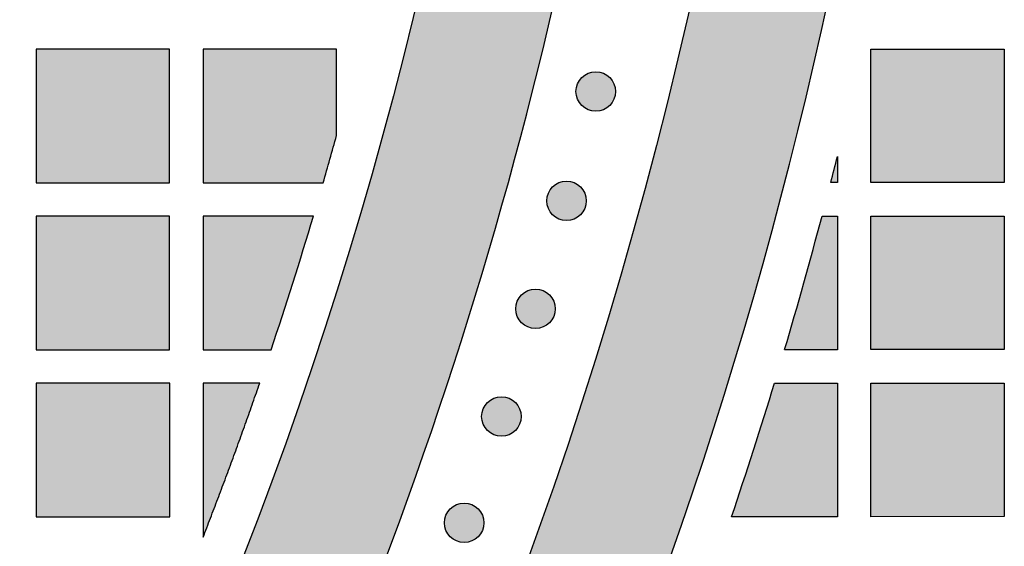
# Model space of a CAD drawing. Header units: millimetres. Extents: x -3873 to -97, y 912 to 4165.
# Tile 222 of 656: x -2999 to -2910, y 1321 to 1368. Entities that reach past the tile are written whole.
import ezdxf

# ---------------------------------------------------------------- set-up
doc = ezdxf.new("R2010")
doc.units = ezdxf.units.MM
doc.layers.add('pattern', color=7, linetype='Continuous', true_color=0x000000)

msp = doc.modelspace()

# ---------------------------------------------------------------- hatches: boundary and pattern name
at = {"layer": 'pattern'}
for points in [[(-2952.738, 1455.281), (-2952.84, 1448.097), (-2953.08, 1440.896), (-2953.459, 1433.682), (-2953.978, 1426.459), (-2954.638, 1419.231), (-2955.439, 1412.002), (-2956.382, 1404.776), (-2957.467, 1397.558), (-2958.694, 1390.351), (-2960.063, 1383.16), (-2961.574, 1375.989), (-2963.225, 1368.841), (-2965.018, 1361.722), (-2966.95, 1354.635), (-2969.021, 1347.585), (-2971.231, 1340.575), (-2973.577, 1333.61), (-2976.058, 1326.693), (-2978.673, 1319.829), (-2981.42, 1313.021), (-2984.297, 1306.273), (-2987.303, 1299.589), (-2990.435, 1292.973), (-2993.69, 1286.427), (-2997.067, 1279.956), (-3000.564, 1273.563), (-3004.176, 1267.25), (-3007.902, 1261.022), (-3011.739, 1254.88), (-3015.684, 1248.828), (-3019.734, 1242.869), (-3023.885, 1237.005), (-3024.897, 1235.091), (-3025.867, 1233.15), (-3026.794, 1231.185), (-3027.676, 1229.197), (-3028.514, 1227.186), (-3029.306, 1225.156), (-3030.052, 1223.106), (-3030.75, 1221.04), (-3031.401, 1218.958), (-3032.003, 1216.862), (-3032.557, 1214.754), (-3033.062, 1212.635), (-3033.518, 1210.508), (-3033.925, 1208.373), (-3034.282, 1206.234), (-3034.589, 1204.09), (-3029.181, 1210.512), (-3023.895, 1217.074), (-3018.736, 1223.772), (-3013.708, 1230.602), (-3008.817, 1237.561), (-3004.067, 1244.645), (-2999.462, 1251.85), (-2995.008, 1259.171), (-2990.709, 1266.603), (-2986.569, 1274.142), (-2982.59, 1281.782), (-2978.778, 1289.518), (-2975.136, 1297.345), (-2971.666, 1305.257), (-2968.371, 1313.249), (-2965.255, 1321.314), (-2962.32, 1329.446), (-2959.567, 1337.64), (-2956.999, 1345.889), (-2954.617, 1354.187), (-2952.422, 1362.527), (-2950.416, 1370.904), (-2948.599, 1379.311), (-2946.972, 1387.741), (-2945.534, 1396.189), (-2944.286, 1404.648), (-2943.227, 1413.111), (-2942.357, 1421.573), (-2941.674, 1430.027), (-2941.178, 1438.467), (-2940.866, 1446.887), (-2940.738, 1455.282)], [(-2929.758, 1428.419), (-2930.401, 1420.543), (-2931.202, 1412.659), (-2932.162, 1404.769), (-2933.282, 1396.88), (-2934.563, 1388.995), (-2936.004, 1381.12), (-2937.606, 1373.26), (-2939.369, 1365.419), (-2941.292, 1357.602), (-2943.375, 1349.815), (-2945.618, 1342.062), (-2948.02, 1334.347), (-2950.579, 1326.677), (-2953.295, 1319.055), (-2956.165, 1311.487), (-2959.189, 1303.977), (-2962.364, 1296.53), (-2965.689, 1289.15), (-2969.161, 1281.841), (-2972.778, 1274.609), (-2976.537, 1267.458), (-2980.436, 1260.391), (-2984.472, 1253.413), (-2988.642, 1246.527), (-2992.942, 1239.738), (-2997.37, 1233.049), (-3001.922, 1226.463), (-3006.594, 1219.984), (-3011.383, 1213.615), (-3016.285, 1207.36), (-3021.297, 1201.22), (-3026.413, 1195.198), (-3024.311, 1195.964), (-3022.224, 1196.789), (-3020.157, 1197.673), (-3018.111, 1198.616), (-3016.088, 1199.616), (-3014.092, 1200.673), (-3012.124, 1201.785), (-3010.187, 1202.952), (-3008.283, 1204.173), (-3006.414, 1205.445), (-3004.583, 1206.767), (-3002.791, 1208.137), (-3001.04, 1209.555), (-2999.332, 1211.017), (-2997.668, 1212.523), (-2996.051, 1214.069), (-2988.979, 1224.053), (-2982.186, 1234.274), (-2975.684, 1244.722), (-2969.483, 1255.384), (-2963.595, 1266.247), (-2958.027, 1277.296), (-2952.79, 1288.518), (-2947.89, 1299.898), (-2943.335, 1311.42), (-2939.13, 1323.068), (-2935.281, 1334.827), (-2931.792, 1346.681), (-2928.665, 1358.612), (-2925.903, 1370.604), (-2923.506, 1382.64), (-2921.475, 1394.705), (-2921.561, 1396.876), (-2921.705, 1399.05), (-2921.908, 1401.223), (-2922.169, 1403.394), (-2922.49, 1405.561), (-2922.868, 1407.72), (-2923.305, 1409.87), (-2923.8, 1412.008), (-2924.352, 1414.132), (-2924.961, 1416.24), (-2925.626, 1418.329), (-2926.347, 1420.397), (-2927.121, 1422.442), (-2927.949, 1424.462), (-2928.828, 1426.455)], [(-2985.185, 1353.68), (-2985.186, 1365.679), (-2997.185, 1365.678), (-2997.184, 1353.679)], [(-2970.185, 1357.918), (-2970.186, 1365.681), (-2982.186, 1365.68), (-2982.185, 1353.68), (-2971.384, 1353.681)], [(-2910.186, 1365.686), (-2910.185, 1353.686), (-2922.185, 1353.685), (-2922.185, 1365.685)], [(-2948.152, 1360.613), (-2948.124, 1360.586), (-2948.095, 1360.559), (-2948.065, 1360.532), (-2948.034, 1360.506), (-2948.002, 1360.48), (-2947.97, 1360.455), (-2947.937, 1360.43), (-2947.902, 1360.406), (-2947.868, 1360.383), (-2947.832, 1360.36), (-2947.795, 1360.338), (-2947.758, 1360.317), (-2947.72, 1360.296), (-2947.681, 1360.277), (-2947.642, 1360.258), (-2947.602, 1360.24), (-2947.561, 1360.223), (-2947.52, 1360.207), (-2947.478, 1360.192), (-2947.435, 1360.177), (-2947.392, 1360.164), (-2947.349, 1360.152), (-2947.305, 1360.141), (-2947.261, 1360.132), (-2947.216, 1360.123), (-2947.171, 1360.115), (-2947.126, 1360.109), (-2947.08, 1360.103), (-2947.035, 1360.099), (-2946.989, 1360.096), (-2946.943, 1360.094), (-2946.897, 1360.094), (-2946.851, 1360.094), (-2946.805, 1360.096), (-2946.759, 1360.099), (-2946.714, 1360.103), (-2946.668, 1360.109), (-2946.623, 1360.115), (-2946.578, 1360.123), (-2946.534, 1360.132), (-2946.489, 1360.141), (-2946.445, 1360.152), (-2946.402, 1360.164), (-2946.359, 1360.178), (-2946.316, 1360.192), (-2946.274, 1360.207), (-2946.233, 1360.223), (-2946.192, 1360.24), (-2946.152, 1360.258), (-2946.113, 1360.277), (-2946.074, 1360.296), (-2946.036, 1360.317), (-2945.999, 1360.338), (-2945.962, 1360.36), (-2945.927, 1360.383), (-2945.892, 1360.406), (-2945.858, 1360.43), (-2945.824, 1360.455), (-2945.792, 1360.48), (-2945.76, 1360.506), (-2945.73, 1360.532), (-2945.7, 1360.559), (-2945.671, 1360.586), (-2945.643, 1360.614), (-2945.615, 1360.642), (-2945.588, 1360.671), (-2945.561, 1360.701), (-2945.535, 1360.732), (-2945.509, 1360.763), (-2945.484, 1360.796), (-2945.459, 1360.829), (-2945.435, 1360.863), (-2945.412, 1360.898), (-2945.389, 1360.934), (-2945.367, 1360.97), (-2945.346, 1361.007), (-2945.325, 1361.045), (-2945.306, 1361.084), (-2945.287, 1361.124), (-2945.269, 1361.164), (-2945.252, 1361.204), (-2945.236, 1361.246), (-2945.221, 1361.288), (-2945.206, 1361.33), (-2945.193, 1361.373), (-2945.181, 1361.417), (-2945.17, 1361.46), (-2945.161, 1361.505), (-2945.152, 1361.549), (-2945.144, 1361.594), (-2945.138, 1361.64), (-2945.132, 1361.685), (-2945.128, 1361.731), (-2945.125, 1361.777), (-2945.124, 1361.822), (-2945.123, 1361.868), (-2945.124, 1361.914), (-2945.125, 1361.96), (-2945.128, 1362.006), (-2945.132, 1362.052), (-2945.138, 1362.097), (-2945.144, 1362.142), (-2945.152, 1362.187), (-2945.161, 1362.232), (-2945.17, 1362.276), (-2945.181, 1362.32), (-2945.193, 1362.364), (-2945.207, 1362.407), (-2945.221, 1362.449), (-2945.236, 1362.491), (-2945.252, 1362.532), (-2945.269, 1362.573), (-2945.287, 1362.613), (-2945.306, 1362.653), (-2945.325, 1362.691), (-2945.346, 1362.729), (-2945.367, 1362.767), (-2945.389, 1362.803), (-2945.412, 1362.839), (-2945.435, 1362.874), (-2945.459, 1362.908), (-2945.484, 1362.941), (-2945.509, 1362.974), (-2945.535, 1363.005), (-2945.561, 1363.036), (-2945.588, 1363.066), (-2945.615, 1363.095), (-2945.643, 1363.123), (-2945.671, 1363.15), (-2945.7, 1363.178), (-2945.73, 1363.204), (-2945.761, 1363.231), (-2945.792, 1363.256), (-2945.825, 1363.282), (-2945.858, 1363.306), (-2945.892, 1363.33), (-2945.927, 1363.354), (-2945.963, 1363.376), (-2945.999, 1363.398), (-2946.036, 1363.42), (-2946.074, 1363.44), (-2946.113, 1363.46), (-2946.153, 1363.479), (-2946.193, 1363.497), (-2946.233, 1363.514), (-2946.275, 1363.53), (-2946.317, 1363.545), (-2946.359, 1363.559), (-2946.402, 1363.572), (-2946.446, 1363.584), (-2946.489, 1363.595), (-2946.534, 1363.605), (-2946.578, 1363.614), (-2946.623, 1363.621), (-2946.669, 1363.628), (-2946.714, 1363.633), (-2946.76, 1363.637), (-2946.806, 1363.64), (-2946.851, 1363.642), (-2946.897, 1363.643), (-2946.943, 1363.642), (-2946.989, 1363.64), (-2947.035, 1363.637), (-2947.081, 1363.633), (-2947.126, 1363.628), (-2947.171, 1363.621), (-2947.216, 1363.614), (-2947.261, 1363.605), (-2947.305, 1363.595), (-2947.349, 1363.584), (-2947.393, 1363.572), (-2947.436, 1363.559), (-2947.478, 1363.545), (-2947.52, 1363.53), (-2947.561, 1363.514), (-2947.602, 1363.496), (-2947.642, 1363.479), (-2947.682, 1363.46), (-2947.72, 1363.44), (-2947.758, 1363.42), (-2947.796, 1363.398), (-2947.832, 1363.376), (-2947.868, 1363.354), (-2947.903, 1363.33), (-2947.937, 1363.306), (-2947.97, 1363.281), (-2948.003, 1363.256), (-2948.034, 1363.23), (-2948.065, 1363.204), (-2948.095, 1363.177), (-2948.124, 1363.15), (-2948.152, 1363.123), (-2948.179, 1363.095), (-2948.207, 1363.066), (-2948.233, 1363.036), (-2948.26, 1363.005), (-2948.285, 1362.973), (-2948.311, 1362.941), (-2948.335, 1362.908), (-2948.359, 1362.873), (-2948.383, 1362.839), (-2948.405, 1362.803), (-2948.427, 1362.766), (-2948.449, 1362.729), (-2948.469, 1362.691), (-2948.489, 1362.652), (-2948.508, 1362.613), (-2948.526, 1362.573), (-2948.543, 1362.532), (-2948.559, 1362.491), (-2948.574, 1362.449), (-2948.588, 1362.406), (-2948.601, 1362.363), (-2948.613, 1362.32), (-2948.624, 1362.276), (-2948.634, 1362.232), (-2948.643, 1362.187), (-2948.65, 1362.142), (-2948.657, 1362.097), (-2948.662, 1362.051), (-2948.666, 1362.006), (-2948.669, 1361.96), (-2948.671, 1361.914), (-2948.672, 1361.868), (-2948.671, 1361.822), (-2948.669, 1361.776), (-2948.666, 1361.73), (-2948.662, 1361.685), (-2948.657, 1361.639), (-2948.65, 1361.594), (-2948.643, 1361.549), (-2948.634, 1361.504), (-2948.624, 1361.46), (-2948.613, 1361.416), (-2948.601, 1361.373), (-2948.588, 1361.33), (-2948.574, 1361.287), (-2948.559, 1361.245), (-2948.543, 1361.204), (-2948.526, 1361.163), (-2948.508, 1361.123), (-2948.489, 1361.084), (-2948.469, 1361.045), (-2948.449, 1361.007), (-2948.427, 1360.97), (-2948.405, 1360.933), (-2948.383, 1360.898), (-2948.359, 1360.863), (-2948.335, 1360.829), (-2948.31, 1360.795), (-2948.285, 1360.763), (-2948.259, 1360.731), (-2948.233, 1360.701), (-2948.206, 1360.671), (-2948.179, 1360.642)], [(-2925.185, 1356.028), (-2925.185, 1353.685), (-2925.779, 1353.685)], [(-2950.77, 1350.797), (-2950.742, 1350.769), (-2950.713, 1350.742), (-2950.683, 1350.715), (-2950.652, 1350.689), (-2950.621, 1350.663), (-2950.588, 1350.638), (-2950.555, 1350.614), (-2950.521, 1350.589), (-2950.486, 1350.566), (-2950.45, 1350.543), (-2950.414, 1350.521), (-2950.376, 1350.5), (-2950.338, 1350.48), (-2950.3, 1350.46), (-2950.26, 1350.441), (-2950.22, 1350.423), (-2950.179, 1350.406), (-2950.138, 1350.39), (-2950.096, 1350.375), (-2950.054, 1350.361), (-2950.011, 1350.348), (-2949.967, 1350.336), (-2949.923, 1350.325), (-2949.879, 1350.315), (-2949.834, 1350.306), (-2949.789, 1350.298), (-2949.744, 1350.292), (-2949.699, 1350.287), (-2949.653, 1350.283), (-2949.607, 1350.28), (-2949.561, 1350.278), (-2949.515, 1350.277), (-2949.47, 1350.278), (-2949.424, 1350.28), (-2949.378, 1350.283), (-2949.332, 1350.287), (-2949.287, 1350.292), (-2949.242, 1350.299), (-2949.197, 1350.306), (-2949.152, 1350.315), (-2949.108, 1350.325), (-2949.064, 1350.336), (-2949.02, 1350.348), (-2948.977, 1350.361), (-2948.935, 1350.375), (-2948.893, 1350.39), (-2948.852, 1350.406), (-2948.811, 1350.423), (-2948.771, 1350.441), (-2948.731, 1350.46), (-2948.693, 1350.48), (-2948.655, 1350.5), (-2948.617, 1350.521), (-2948.581, 1350.544), (-2948.545, 1350.566), (-2948.51, 1350.59), (-2948.476, 1350.614), (-2948.443, 1350.638), (-2948.41, 1350.664), (-2948.379, 1350.689), (-2948.348, 1350.716), (-2948.318, 1350.742), (-2948.289, 1350.769), (-2948.261, 1350.797), (-2948.233, 1350.825), (-2948.206, 1350.854), (-2948.18, 1350.884), (-2948.153, 1350.915), (-2948.128, 1350.946), (-2948.102, 1350.979), (-2948.078, 1351.012), (-2948.054, 1351.046), (-2948.03, 1351.081), (-2948.007, 1351.117), (-2947.985, 1351.153), (-2947.964, 1351.191), (-2947.944, 1351.229), (-2947.924, 1351.267), (-2947.905, 1351.307), (-2947.887, 1351.347), (-2947.87, 1351.388), (-2947.854, 1351.429), (-2947.839, 1351.471), (-2947.825, 1351.513), (-2947.812, 1351.556), (-2947.8, 1351.6), (-2947.789, 1351.644), (-2947.779, 1351.688), (-2947.77, 1351.733), (-2947.763, 1351.778), (-2947.756, 1351.823), (-2947.751, 1351.868), (-2947.747, 1351.914), (-2947.744, 1351.96), (-2947.742, 1352.006), (-2947.741, 1352.052), (-2947.742, 1352.098), (-2947.744, 1352.143), (-2947.747, 1352.189), (-2947.751, 1352.235), (-2947.756, 1352.28), (-2947.763, 1352.326), (-2947.77, 1352.371), (-2947.779, 1352.415), (-2947.789, 1352.46), (-2947.8, 1352.503), (-2947.812, 1352.547), (-2947.825, 1352.59), (-2947.839, 1352.632), (-2947.854, 1352.674), (-2947.87, 1352.716), (-2947.887, 1352.756), (-2947.905, 1352.796), (-2947.924, 1352.836), (-2947.944, 1352.875), (-2947.964, 1352.913), (-2947.986, 1352.95), (-2948.008, 1352.986), (-2948.03, 1353.022), (-2948.054, 1353.057), (-2948.078, 1353.091), (-2948.102, 1353.124), (-2948.128, 1353.157), (-2948.153, 1353.188), (-2948.18, 1353.219), (-2948.206, 1353.249), (-2948.234, 1353.278), (-2948.261, 1353.306), (-2948.289, 1353.334), (-2948.318, 1353.361), (-2948.348, 1353.388), (-2948.379, 1353.414), (-2948.411, 1353.44), (-2948.443, 1353.465), (-2948.476, 1353.49), (-2948.51, 1353.514), (-2948.545, 1353.537), (-2948.581, 1353.56), (-2948.618, 1353.582), (-2948.655, 1353.603), (-2948.693, 1353.624), (-2948.732, 1353.643), (-2948.771, 1353.662), (-2948.811, 1353.68), (-2948.852, 1353.697), (-2948.893, 1353.713), (-2948.935, 1353.728), (-2948.978, 1353.742), (-2949.021, 1353.755), (-2949.064, 1353.767), (-2949.108, 1353.778), (-2949.152, 1353.788), (-2949.197, 1353.797), (-2949.242, 1353.805), (-2949.287, 1353.811), (-2949.333, 1353.816), (-2949.378, 1353.821), (-2949.424, 1353.823), (-2949.47, 1353.825), (-2949.516, 1353.826), (-2949.562, 1353.825), (-2949.608, 1353.823), (-2949.653, 1353.82), (-2949.699, 1353.816), (-2949.744, 1353.811), (-2949.79, 1353.805), (-2949.835, 1353.797), (-2949.879, 1353.788), (-2949.924, 1353.778), (-2949.968, 1353.767), (-2950.011, 1353.755), (-2950.054, 1353.742), (-2950.096, 1353.728), (-2950.138, 1353.713), (-2950.18, 1353.697), (-2950.22, 1353.68), (-2950.261, 1353.662), (-2950.3, 1353.643), (-2950.339, 1353.623), (-2950.377, 1353.603), (-2950.414, 1353.582), (-2950.45, 1353.56), (-2950.486, 1353.537), (-2950.521, 1353.513), (-2950.555, 1353.489), (-2950.589, 1353.465), (-2950.621, 1353.439), (-2950.653, 1353.414), (-2950.683, 1353.387), (-2950.713, 1353.361), (-2950.742, 1353.334), (-2950.77, 1353.306), (-2950.798, 1353.278), (-2950.825, 1353.249), (-2950.852, 1353.219), (-2950.878, 1353.188), (-2950.904, 1353.157), (-2950.929, 1353.124), (-2950.954, 1353.091), (-2950.978, 1353.057), (-2951.001, 1353.022), (-2951.024, 1352.986), (-2951.046, 1352.95), (-2951.067, 1352.912), (-2951.088, 1352.874), (-2951.107, 1352.836), (-2951.126, 1352.796), (-2951.144, 1352.756), (-2951.161, 1352.715), (-2951.177, 1352.674), (-2951.192, 1352.632), (-2951.206, 1352.59), (-2951.219, 1352.547), (-2951.231, 1352.503), (-2951.242, 1352.459), (-2951.252, 1352.415), (-2951.261, 1352.37), (-2951.269, 1352.325), (-2951.275, 1352.28), (-2951.28, 1352.235), (-2951.285, 1352.189), (-2951.288, 1352.143), (-2951.289, 1352.097), (-2951.29, 1352.051), (-2951.289, 1352.005), (-2951.288, 1351.96), (-2951.285, 1351.914), (-2951.28, 1351.868), (-2951.275, 1351.823), (-2951.269, 1351.777), (-2951.261, 1351.732), (-2951.252, 1351.688), (-2951.242, 1351.644), (-2951.231, 1351.6), (-2951.219, 1351.556), (-2951.206, 1351.513), (-2951.192, 1351.471), (-2951.177, 1351.429), (-2951.161, 1351.387), (-2951.144, 1351.347), (-2951.126, 1351.307), (-2951.107, 1351.267), (-2951.087, 1351.228), (-2951.067, 1351.19), (-2951.046, 1351.153), (-2951.024, 1351.117), (-2951.001, 1351.081), (-2950.978, 1351.046), (-2950.953, 1351.012), (-2950.929, 1350.979), (-2950.904, 1350.946), (-2950.878, 1350.915), (-2950.852, 1350.884), (-2950.825, 1350.854), (-2950.798, 1350.825)], [(-2985.184, 1338.68), (-2985.185, 1350.68), (-2997.184, 1350.679), (-2997.183, 1338.679)], [(-2976.071, 1338.68), (-2972.266, 1350.681), (-2982.184, 1350.68), (-2982.183, 1338.68)], [(-2929.929, 1338.684), (-2926.561, 1350.684), (-2925.185, 1350.684), (-2925.184, 1338.684)], [(-2910.185, 1350.686), (-2910.184, 1338.686), (-2922.183, 1338.685), (-2922.184, 1350.685)], [(-2953.564, 1341.102), (-2953.536, 1341.075), (-2953.507, 1341.048), (-2953.477, 1341.021), (-2953.447, 1340.995), (-2953.415, 1340.969), (-2953.383, 1340.944), (-2953.349, 1340.919), (-2953.315, 1340.895), (-2953.28, 1340.872), (-2953.244, 1340.849), (-2953.208, 1340.827), (-2953.171, 1340.806), (-2953.133, 1340.785), (-2953.094, 1340.765), (-2953.055, 1340.747), (-2953.014, 1340.729), (-2952.974, 1340.712), (-2952.932, 1340.695), (-2952.89, 1340.68), (-2952.848, 1340.666), (-2952.805, 1340.653), (-2952.761, 1340.641), (-2952.718, 1340.63), (-2952.673, 1340.62), (-2952.629, 1340.612), (-2952.584, 1340.604), (-2952.538, 1340.597), (-2952.493, 1340.592), (-2952.447, 1340.588), (-2952.402, 1340.585), (-2952.356, 1340.583), (-2952.31, 1340.583), (-2952.264, 1340.583), (-2952.218, 1340.585), (-2952.172, 1340.588), (-2952.126, 1340.592), (-2952.081, 1340.598), (-2952.036, 1340.604), (-2951.991, 1340.612), (-2951.946, 1340.62), (-2951.902, 1340.63), (-2951.858, 1340.641), (-2951.814, 1340.653), (-2951.772, 1340.666), (-2951.729, 1340.68), (-2951.687, 1340.696), (-2951.646, 1340.712), (-2951.605, 1340.729), (-2951.565, 1340.747), (-2951.526, 1340.765), (-2951.487, 1340.785), (-2951.449, 1340.806), (-2951.412, 1340.827), (-2951.375, 1340.849), (-2951.339, 1340.872), (-2951.304, 1340.895), (-2951.27, 1340.919), (-2951.237, 1340.944), (-2951.205, 1340.969), (-2951.173, 1340.995), (-2951.142, 1341.021), (-2951.112, 1341.048), (-2951.083, 1341.075), (-2951.055, 1341.102), (-2951.028, 1341.131), (-2951, 1341.16), (-2950.974, 1341.19), (-2950.947, 1341.22), (-2950.922, 1341.252), (-2950.897, 1341.284), (-2950.872, 1341.318), (-2950.848, 1341.352), (-2950.824, 1341.387), (-2950.802, 1341.422), (-2950.78, 1341.459), (-2950.758, 1341.496), (-2950.738, 1341.534), (-2950.718, 1341.573), (-2950.699, 1341.612), (-2950.681, 1341.652), (-2950.664, 1341.693), (-2950.648, 1341.734), (-2950.633, 1341.776), (-2950.619, 1341.819), (-2950.606, 1341.862), (-2950.594, 1341.905), (-2950.583, 1341.949), (-2950.573, 1341.994), (-2950.564, 1342.038), (-2950.557, 1342.083), (-2950.55, 1342.128), (-2950.545, 1342.174), (-2950.541, 1342.22), (-2950.538, 1342.265), (-2950.536, 1342.311), (-2950.536, 1342.357), (-2950.536, 1342.403), (-2950.538, 1342.449), (-2950.541, 1342.495), (-2950.545, 1342.54), (-2950.55, 1342.586), (-2950.557, 1342.631), (-2950.564, 1342.676), (-2950.573, 1342.721), (-2950.583, 1342.765), (-2950.594, 1342.809), (-2950.606, 1342.852), (-2950.619, 1342.895), (-2950.633, 1342.938), (-2950.648, 1342.98), (-2950.665, 1343.021), (-2950.682, 1343.062), (-2950.7, 1343.102), (-2950.718, 1343.141), (-2950.738, 1343.18), (-2950.759, 1343.218), (-2950.78, 1343.255), (-2950.802, 1343.292), (-2950.825, 1343.328), (-2950.848, 1343.362), (-2950.872, 1343.397), (-2950.897, 1343.43), (-2950.922, 1343.462), (-2950.948, 1343.494), (-2950.974, 1343.525), (-2951.001, 1343.555), (-2951.028, 1343.584), (-2951.055, 1343.612), (-2951.084, 1343.639), (-2951.113, 1343.666), (-2951.142, 1343.693), (-2951.173, 1343.719), (-2951.205, 1343.745), (-2951.237, 1343.77), (-2951.27, 1343.795), (-2951.305, 1343.819), (-2951.34, 1343.842), (-2951.375, 1343.865), (-2951.412, 1343.887), (-2951.449, 1343.908), (-2951.487, 1343.929), (-2951.526, 1343.949), (-2951.565, 1343.967), (-2951.605, 1343.985), (-2951.646, 1344.002), (-2951.687, 1344.019), (-2951.729, 1344.034), (-2951.772, 1344.048), (-2951.815, 1344.061), (-2951.858, 1344.073), (-2951.902, 1344.084), (-2951.946, 1344.094), (-2951.991, 1344.102), (-2952.036, 1344.11), (-2952.081, 1344.117), (-2952.127, 1344.122), (-2952.172, 1344.126), (-2952.218, 1344.129), (-2952.264, 1344.131), (-2952.31, 1344.131), (-2952.356, 1344.131), (-2952.402, 1344.129), (-2952.448, 1344.126), (-2952.493, 1344.122), (-2952.539, 1344.116), (-2952.584, 1344.11), (-2952.629, 1344.102), (-2952.674, 1344.094), (-2952.718, 1344.084), (-2952.762, 1344.073), (-2952.805, 1344.061), (-2952.848, 1344.048), (-2952.891, 1344.034), (-2952.933, 1344.018), (-2952.974, 1344.002), (-2953.015, 1343.985), (-2953.055, 1343.967), (-2953.094, 1343.948), (-2953.133, 1343.929), (-2953.171, 1343.908), (-2953.208, 1343.887), (-2953.245, 1343.865), (-2953.28, 1343.842), (-2953.315, 1343.819), (-2953.349, 1343.795), (-2953.383, 1343.77), (-2953.415, 1343.745), (-2953.447, 1343.719), (-2953.478, 1343.693), (-2953.507, 1343.666), (-2953.536, 1343.639), (-2953.565, 1343.612), (-2953.592, 1343.583), (-2953.619, 1343.554), (-2953.646, 1343.524), (-2953.672, 1343.494), (-2953.698, 1343.462), (-2953.723, 1343.43), (-2953.748, 1343.396), (-2953.772, 1343.362), (-2953.795, 1343.327), (-2953.818, 1343.292), (-2953.84, 1343.255), (-2953.861, 1343.218), (-2953.882, 1343.18), (-2953.902, 1343.141), (-2953.92, 1343.102), (-2953.938, 1343.062), (-2953.955, 1343.021), (-2953.971, 1342.979), (-2953.986, 1342.938), (-2954.001, 1342.895), (-2954.014, 1342.852), (-2954.026, 1342.809), (-2954.037, 1342.765), (-2954.047, 1342.72), (-2954.055, 1342.676), (-2954.063, 1342.631), (-2954.069, 1342.586), (-2954.075, 1342.54), (-2954.079, 1342.494), (-2954.082, 1342.449), (-2954.084, 1342.403), (-2954.084, 1342.357), (-2954.084, 1342.311), (-2954.082, 1342.265), (-2954.079, 1342.219), (-2954.075, 1342.174), (-2954.069, 1342.128), (-2954.063, 1342.083), (-2954.055, 1342.038), (-2954.046, 1341.993), (-2954.037, 1341.949), (-2954.026, 1341.905), (-2954.014, 1341.862), (-2954.001, 1341.819), (-2953.986, 1341.776), (-2953.971, 1341.734), (-2953.955, 1341.693), (-2953.938, 1341.652), (-2953.92, 1341.612), (-2953.901, 1341.573), (-2953.882, 1341.534), (-2953.861, 1341.496), (-2953.84, 1341.459), (-2953.818, 1341.422), (-2953.795, 1341.386), (-2953.772, 1341.351), (-2953.748, 1341.317), (-2953.723, 1341.284), (-2953.698, 1341.252), (-2953.672, 1341.22), (-2953.646, 1341.189), (-2953.619, 1341.159), (-2953.592, 1341.13)], [(-2985.182, 1323.68), (-2985.183, 1335.679), (-2997.183, 1335.678), (-2997.182, 1323.679)], [(-2982.183, 1335.68), (-2982.182, 1321.838), (-2979.569, 1328.734), (-2977.093, 1335.68)], [(-2934.693, 1323.684), (-2930.832, 1335.684), (-2925.183, 1335.684), (-2925.182, 1323.685)], [(-2910.183, 1335.685), (-2910.182, 1323.686), (-2922.182, 1323.685), (-2922.183, 1335.684)], [(-2956.629, 1331.429), (-2956.6, 1331.402), (-2956.571, 1331.375), (-2956.542, 1331.348), (-2956.511, 1331.322), (-2956.479, 1331.296), (-2956.447, 1331.271), (-2956.414, 1331.246), (-2956.379, 1331.222), (-2956.344, 1331.199), (-2956.309, 1331.176), (-2956.272, 1331.154), (-2956.235, 1331.133), (-2956.197, 1331.112), (-2956.158, 1331.092), (-2956.119, 1331.074), (-2956.079, 1331.056), (-2956.038, 1331.039), (-2955.997, 1331.023), (-2955.955, 1331.007), (-2955.912, 1330.993), (-2955.869, 1330.98), (-2955.826, 1330.968), (-2955.782, 1330.957), (-2955.738, 1330.947), (-2955.693, 1330.939), (-2955.648, 1330.931), (-2955.603, 1330.925), (-2955.557, 1330.919), (-2955.512, 1330.915), (-2955.466, 1330.912), (-2955.42, 1330.91), (-2955.374, 1330.91), (-2955.328, 1330.91), (-2955.282, 1330.912), (-2955.236, 1330.915), (-2955.191, 1330.919), (-2955.145, 1330.925), (-2955.1, 1330.931), (-2955.055, 1330.939), (-2955.01, 1330.947), (-2954.966, 1330.957), (-2954.922, 1330.968), (-2954.879, 1330.98), (-2954.836, 1330.993), (-2954.793, 1331.008), (-2954.751, 1331.023), (-2954.71, 1331.039), (-2954.669, 1331.056), (-2954.629, 1331.074), (-2954.59, 1331.093), (-2954.551, 1331.112), (-2954.513, 1331.133), (-2954.476, 1331.154), (-2954.439, 1331.176), (-2954.404, 1331.199), (-2954.369, 1331.222), (-2954.335, 1331.246), (-2954.301, 1331.271), (-2954.269, 1331.296), (-2954.237, 1331.322), (-2954.206, 1331.348), (-2954.177, 1331.375), (-2954.148, 1331.402), (-2954.119, 1331.43), (-2954.092, 1331.458), (-2954.065, 1331.487), (-2954.038, 1331.517), (-2954.012, 1331.547), (-2953.986, 1331.579), (-2953.961, 1331.611), (-2953.936, 1331.645), (-2953.912, 1331.679), (-2953.889, 1331.714), (-2953.866, 1331.749), (-2953.844, 1331.786), (-2953.823, 1331.823), (-2953.802, 1331.861), (-2953.782, 1331.9), (-2953.764, 1331.939), (-2953.746, 1331.979), (-2953.729, 1332.02), (-2953.713, 1332.062), (-2953.698, 1332.104), (-2953.683, 1332.146), (-2953.67, 1332.189), (-2953.658, 1332.232), (-2953.647, 1332.276), (-2953.637, 1332.321), (-2953.629, 1332.365), (-2953.621, 1332.41), (-2953.615, 1332.455), (-2953.609, 1332.501), (-2953.605, 1332.547), (-2953.602, 1332.592), (-2953.6, 1332.638), (-2953.6, 1332.684), (-2953.6, 1332.73), (-2953.602, 1332.776), (-2953.605, 1332.822), (-2953.609, 1332.867), (-2953.615, 1332.913), (-2953.621, 1332.958), (-2953.629, 1333.003), (-2953.638, 1333.048), (-2953.647, 1333.092), (-2953.658, 1333.136), (-2953.67, 1333.179), (-2953.683, 1333.222), (-2953.698, 1333.265), (-2953.713, 1333.307), (-2953.729, 1333.348), (-2953.746, 1333.389), (-2953.764, 1333.429), (-2953.783, 1333.468), (-2953.802, 1333.507), (-2953.823, 1333.545), (-2953.844, 1333.582), (-2953.866, 1333.619), (-2953.889, 1333.655), (-2953.912, 1333.69), (-2953.936, 1333.724), (-2953.961, 1333.757), (-2953.986, 1333.789), (-2954.012, 1333.821), (-2954.038, 1333.852), (-2954.065, 1333.882), (-2954.092, 1333.911), (-2954.12, 1333.939), (-2954.148, 1333.966), (-2954.177, 1333.993), (-2954.207, 1334.02), (-2954.237, 1334.046), (-2954.269, 1334.072), (-2954.301, 1334.097), (-2954.335, 1334.122), (-2954.369, 1334.146), (-2954.404, 1334.17), (-2954.44, 1334.192), (-2954.476, 1334.214), (-2954.513, 1334.236), (-2954.551, 1334.256), (-2954.59, 1334.276), (-2954.629, 1334.295), (-2954.67, 1334.312), (-2954.71, 1334.329), (-2954.752, 1334.346), (-2954.794, 1334.361), (-2954.836, 1334.375), (-2954.879, 1334.388), (-2954.923, 1334.4), (-2954.966, 1334.411), (-2955.011, 1334.421), (-2955.055, 1334.429), (-2955.1, 1334.437), (-2955.146, 1334.444), (-2955.191, 1334.449), (-2955.237, 1334.453), (-2955.282, 1334.456), (-2955.328, 1334.458), (-2955.374, 1334.458), (-2955.42, 1334.458), (-2955.466, 1334.456), (-2955.512, 1334.453), (-2955.558, 1334.449), (-2955.603, 1334.444), (-2955.648, 1334.437), (-2955.693, 1334.429), (-2955.738, 1334.421), (-2955.782, 1334.411), (-2955.826, 1334.4), (-2955.87, 1334.388), (-2955.912, 1334.375), (-2955.955, 1334.361), (-2955.997, 1334.345), (-2956.038, 1334.329), (-2956.079, 1334.312), (-2956.119, 1334.294), (-2956.158, 1334.276), (-2956.197, 1334.256), (-2956.235, 1334.235), (-2956.272, 1334.214), (-2956.309, 1334.192), (-2956.345, 1334.169), (-2956.38, 1334.146), (-2956.414, 1334.122), (-2956.447, 1334.097), (-2956.479, 1334.072), (-2956.511, 1334.046), (-2956.542, 1334.02), (-2956.572, 1333.993), (-2956.601, 1333.966), (-2956.629, 1333.939), (-2956.656, 1333.91), (-2956.684, 1333.881), (-2956.71, 1333.852), (-2956.737, 1333.821), (-2956.762, 1333.789), (-2956.787, 1333.757), (-2956.812, 1333.723), (-2956.836, 1333.689), (-2956.86, 1333.654), (-2956.882, 1333.619), (-2956.904, 1333.582), (-2956.926, 1333.545), (-2956.946, 1333.507), (-2956.966, 1333.468), (-2956.985, 1333.429), (-2957.003, 1333.389), (-2957.02, 1333.348), (-2957.036, 1333.307), (-2957.051, 1333.265), (-2957.065, 1333.222), (-2957.078, 1333.179), (-2957.09, 1333.136), (-2957.101, 1333.092), (-2957.111, 1333.047), (-2957.12, 1333.003), (-2957.127, 1332.958), (-2957.134, 1332.913), (-2957.139, 1332.867), (-2957.143, 1332.822), (-2957.146, 1332.776), (-2957.148, 1332.73), (-2957.148, 1332.684), (-2957.148, 1332.638), (-2957.146, 1332.592), (-2957.143, 1332.546), (-2957.139, 1332.501), (-2957.134, 1332.455), (-2957.127, 1332.41), (-2957.12, 1332.365), (-2957.111, 1332.32), (-2957.101, 1332.276), (-2957.09, 1332.232), (-2957.078, 1332.189), (-2957.065, 1332.146), (-2957.051, 1332.103), (-2957.036, 1332.061), (-2957.019, 1332.02), (-2957.002, 1331.979), (-2956.984, 1331.939), (-2956.966, 1331.9), (-2956.946, 1331.861), (-2956.925, 1331.823), (-2956.904, 1331.786), (-2956.882, 1331.749), (-2956.859, 1331.713), (-2956.836, 1331.679), (-2956.812, 1331.644), (-2956.787, 1331.611), (-2956.762, 1331.579), (-2956.736, 1331.547), (-2956.71, 1331.516), (-2956.683, 1331.487), (-2956.656, 1331.457)], [(-2959.976, 1321.883), (-2959.947, 1321.856), (-2959.918, 1321.828), (-2959.889, 1321.802), (-2959.858, 1321.775), (-2959.826, 1321.75), (-2959.794, 1321.725), (-2959.76, 1321.7), (-2959.726, 1321.676), (-2959.691, 1321.652), (-2959.656, 1321.63), (-2959.619, 1321.608), (-2959.582, 1321.586), (-2959.544, 1321.566), (-2959.505, 1321.546), (-2959.466, 1321.527), (-2959.426, 1321.509), (-2959.385, 1321.492), (-2959.344, 1321.476), (-2959.302, 1321.461), (-2959.259, 1321.447), (-2959.216, 1321.434), (-2959.173, 1321.422), (-2959.129, 1321.411), (-2959.085, 1321.401), (-2959.04, 1321.392), (-2958.995, 1321.385), (-2958.95, 1321.378), (-2958.904, 1321.373), (-2958.859, 1321.369), (-2958.813, 1321.366), (-2958.767, 1321.364), (-2958.721, 1321.364), (-2958.675, 1321.364), (-2958.629, 1321.366), (-2958.583, 1321.369), (-2958.538, 1321.373), (-2958.492, 1321.378), (-2958.447, 1321.385), (-2958.402, 1321.392), (-2958.357, 1321.401), (-2958.313, 1321.411), (-2958.269, 1321.422), (-2958.226, 1321.434), (-2958.183, 1321.447), (-2958.14, 1321.461), (-2958.098, 1321.476), (-2958.057, 1321.493), (-2958.016, 1321.51), (-2957.976, 1321.528), (-2957.937, 1321.546), (-2957.898, 1321.566), (-2957.86, 1321.587), (-2957.823, 1321.608), (-2957.786, 1321.63), (-2957.751, 1321.653), (-2957.716, 1321.676), (-2957.681, 1321.7), (-2957.648, 1321.725), (-2957.616, 1321.75), (-2957.584, 1321.776), (-2957.553, 1321.802), (-2957.524, 1321.829), (-2957.495, 1321.856), (-2957.466, 1321.883), (-2957.439, 1321.911), (-2957.412, 1321.941), (-2957.385, 1321.97), (-2957.359, 1322.001), (-2957.333, 1322.033), (-2957.308, 1322.065), (-2957.283, 1322.098), (-2957.259, 1322.133), (-2957.236, 1322.168), (-2957.213, 1322.203), (-2957.191, 1322.24), (-2957.17, 1322.277), (-2957.149, 1322.315), (-2957.129, 1322.354), (-2957.111, 1322.393), (-2957.093, 1322.433), (-2957.076, 1322.474), (-2957.06, 1322.515), (-2957.044, 1322.557), (-2957.03, 1322.6), (-2957.017, 1322.643), (-2957.005, 1322.686), (-2956.994, 1322.73), (-2956.984, 1322.774), (-2956.976, 1322.819), (-2956.968, 1322.864), (-2956.962, 1322.909), (-2956.956, 1322.955), (-2956.952, 1323), (-2956.949, 1323.046), (-2956.947, 1323.092), (-2956.947, 1323.138), (-2956.947, 1323.184), (-2956.949, 1323.23), (-2956.952, 1323.276), (-2956.956, 1323.321), (-2956.962, 1323.367), (-2956.968, 1323.412), (-2956.976, 1323.457), (-2956.984, 1323.502), (-2956.994, 1323.546), (-2957.005, 1323.59), (-2957.017, 1323.633), (-2957.03, 1323.676), (-2957.045, 1323.719), (-2957.06, 1323.761), (-2957.076, 1323.802), (-2957.093, 1323.843), (-2957.111, 1323.883), (-2957.13, 1323.922), (-2957.149, 1323.961), (-2957.17, 1323.999), (-2957.191, 1324.036), (-2957.213, 1324.073), (-2957.236, 1324.108), (-2957.259, 1324.143), (-2957.283, 1324.177), (-2957.308, 1324.211), (-2957.333, 1324.243), (-2957.359, 1324.275), (-2957.385, 1324.306), (-2957.412, 1324.335), (-2957.439, 1324.364), (-2957.467, 1324.393), (-2957.495, 1324.42), (-2957.524, 1324.447), (-2957.554, 1324.474), (-2957.584, 1324.5), (-2957.616, 1324.526), (-2957.648, 1324.551), (-2957.682, 1324.576), (-2957.716, 1324.6), (-2957.751, 1324.623), (-2957.786, 1324.646), (-2957.823, 1324.668), (-2957.86, 1324.689), (-2957.898, 1324.71), (-2957.937, 1324.729), (-2957.976, 1324.748), (-2958.017, 1324.766), (-2958.057, 1324.783), (-2958.099, 1324.799), (-2958.141, 1324.814), (-2958.183, 1324.829), (-2958.226, 1324.842), (-2958.269, 1324.854), (-2958.313, 1324.865), (-2958.358, 1324.875), (-2958.402, 1324.883), (-2958.447, 1324.891), (-2958.493, 1324.897), (-2958.538, 1324.903), (-2958.584, 1324.907), (-2958.629, 1324.91), (-2958.675, 1324.912), (-2958.721, 1324.912), (-2958.767, 1324.912), (-2958.813, 1324.91), (-2958.859, 1324.907), (-2958.904, 1324.903), (-2958.95, 1324.897), (-2958.995, 1324.891), (-2959.04, 1324.883), (-2959.085, 1324.874), (-2959.129, 1324.865), (-2959.173, 1324.854), (-2959.216, 1324.842), (-2959.259, 1324.829), (-2959.302, 1324.814), (-2959.344, 1324.799), (-2959.385, 1324.783), (-2959.426, 1324.766), (-2959.466, 1324.748), (-2959.505, 1324.729), (-2959.544, 1324.71), (-2959.582, 1324.689), (-2959.619, 1324.668), (-2959.656, 1324.646), (-2959.692, 1324.623), (-2959.727, 1324.6), (-2959.761, 1324.576), (-2959.794, 1324.551), (-2959.826, 1324.526), (-2959.858, 1324.5), (-2959.889, 1324.474), (-2959.919, 1324.447), (-2959.948, 1324.42), (-2959.976, 1324.392), (-2960.003, 1324.364), (-2960.031, 1324.335), (-2960.057, 1324.305), (-2960.083, 1324.275), (-2960.109, 1324.243), (-2960.134, 1324.211), (-2960.159, 1324.177), (-2960.183, 1324.143), (-2960.207, 1324.108), (-2960.229, 1324.072), (-2960.251, 1324.036), (-2960.273, 1323.999), (-2960.293, 1323.961), (-2960.313, 1323.922), (-2960.332, 1323.883), (-2960.35, 1323.842), (-2960.367, 1323.802), (-2960.383, 1323.76), (-2960.398, 1323.718), (-2960.412, 1323.676), (-2960.425, 1323.633), (-2960.437, 1323.589), (-2960.448, 1323.546), (-2960.458, 1323.501), (-2960.467, 1323.457), (-2960.474, 1323.412), (-2960.481, 1323.366), (-2960.486, 1323.321), (-2960.49, 1323.275), (-2960.493, 1323.23), (-2960.495, 1323.184), (-2960.495, 1323.138), (-2960.495, 1323.092), (-2960.493, 1323.046), (-2960.49, 1323), (-2960.486, 1322.954), (-2960.481, 1322.909), (-2960.474, 1322.864), (-2960.466, 1322.819), (-2960.458, 1322.774), (-2960.448, 1322.73), (-2960.437, 1322.686), (-2960.425, 1322.642), (-2960.412, 1322.599), (-2960.398, 1322.557), (-2960.383, 1322.515), (-2960.366, 1322.474), (-2960.349, 1322.433), (-2960.331, 1322.393), (-2960.313, 1322.353), (-2960.293, 1322.315), (-2960.272, 1322.277), (-2960.251, 1322.239), (-2960.229, 1322.203), (-2960.206, 1322.167), (-2960.183, 1322.132), (-2960.159, 1322.098), (-2960.134, 1322.065), (-2960.109, 1322.033), (-2960.083, 1322.001), (-2960.057, 1321.97), (-2960.03, 1321.94), (-2960.003, 1321.911)]]:
    msp.add_hatch(color=256, dxfattribs=at).paths.add_polyline_path(points, flags=0)

# ---------------------------------------------------------------- linework, layer by layer
msp.add_line((-2982.183, 1335.68), (-2982.182, 1321.838), dxfattribs=at)
for points in [[(-2985.185, 1353.68), (-2985.186, 1365.679), (-2997.185, 1365.678), (-2997.184, 1353.679)], [(-2910.186, 1365.686), (-2910.185, 1353.686), (-2922.185, 1353.685), (-2922.185, 1365.685)], [(-2985.184, 1338.68), (-2985.185, 1350.68), (-2997.184, 1350.679), (-2997.183, 1338.679)], [(-2910.185, 1350.686), (-2910.184, 1338.686), (-2922.183, 1338.685), (-2922.184, 1350.685)], [(-2985.182, 1323.68), (-2985.183, 1335.679), (-2997.183, 1335.678), (-2997.182, 1323.679)], [(-2910.183, 1335.685), (-2910.182, 1323.686), (-2922.182, 1323.685), (-2922.183, 1335.684)]]:
    msp.add_lwpolyline(points, close=True, dxfattribs=at)
for points in [[(-2970.185, 1357.918), (-2970.186, 1365.681), (-2982.186, 1365.68), (-2982.185, 1353.68), (-2971.384, 1353.681)], [(-2925.185, 1356.028), (-2925.185, 1353.685), (-2925.779, 1353.685)], [(-2972.266, 1350.681), (-2982.184, 1350.68), (-2982.183, 1338.68), (-2976.071, 1338.68)], [(-2926.561, 1350.684), (-2925.185, 1350.684), (-2925.184, 1338.684), (-2929.929, 1338.684)], [(-2930.832, 1335.684), (-2925.183, 1335.684), (-2925.182, 1323.685), (-2934.693, 1323.684)]]:
    msp.add_lwpolyline(points, dxfattribs=at)
for centre in [(-2946.897, 1361.868), (-2949.516, 1352.052), (-2952.31, 1342.357), (-2955.374, 1332.684), (-2958.721, 1323.138)]:
    msp.add_circle(centre, 1.774, dxfattribs=at)
for radius, start, end in [(387.7, 319.28107, 359.74518), (411.7, 323.83713, 351.29627), (371.7, 343.86037, 344.53908), (415.7, 345.60843, 345.94161), (371.7, 341.43769, 343.37832), (415.7, 343.46312, 345.18109), (415.7, 341.29373, 343.03125)]:
    msp.add_arc((-3328.434, 1457.006), radius, start, end, dxfattribs=at)
at = {"layer": 'pattern', "extrusion": (0, 0, -1)}
for radius, start, end in [(375.7, 180.2631, 215.84366), (399.7, 184.10139, 220.92045)]:
    msp.add_arc((3328.434, 1457.006), radius, start, end, dxfattribs=at)
at = {"layer": 'pattern'}
msp.add_open_spline([(-2977.093, 1335.68), (-2979.638, 1335.68), (-2982.183, 1335.68)], degree=2, dxfattribs=at)
msp.add_rational_spline([(-2982.182, 1321.838), (-2979.5, 1328.708), (-2977.093, 1335.68)], [1, 0.999803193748, 1], degree=2, dxfattribs=at)

doc.saveas('drawing.dxf')
